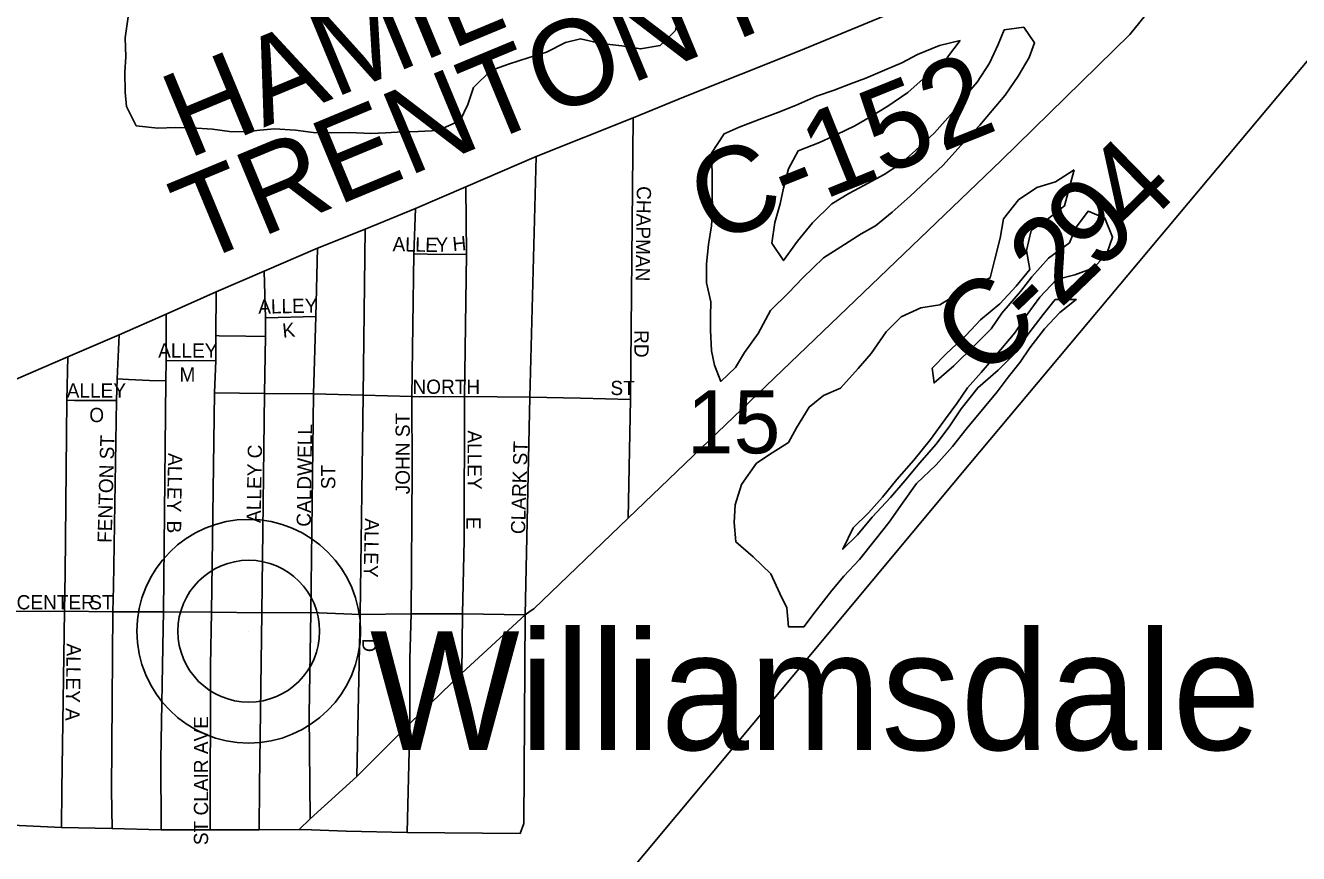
# Model space of a CAD drawing. Extents: x 1310247 to 1552180, y 377264 to 706493.
# Drawn here: x 1394458 to 1398930, y 530538 to 533446 of the extents above; entities that cross this region are included whole.
import ezdxf

# ---------------------------------------------------------------- set-up
doc = ezdxf.new("R2010")
doc.units = 0
for name, color, linetype in [('GM_X_County_Road', 7, 'Continuous'), ('GM_X_County_Road_Text', 7, 'Continuous'), ('GM_X_Minor_Lake', 7, 'Continuous'), ('GM_X_Minor_River', 7, 'Continuous'), ('GM_X_Rail_Line', 7, 'Continuous'), ('GM_X_Section_Text', 7, 'Continuous'), ('GM_X_Township_Road', 7, 'Continuous'), ('GM_X_Township_Subdivision', 7, 'Continuous'), ('GM_X_Township_Subdivision_Text', 7, 'Continuous'), ('GM_X_Unincorporated', 7, 'Continuous'), ('GM_X_Unincorporated_Location', 7, 'Continuous'), ('GM_X_Unincorporated_Text', 7, 'Continuous')]:
    doc.layers.add(name, color=color, linetype=linetype)

msp = doc.modelspace()

# ---------------------------------------------------------------- linework, layer by layer
at = {"layer": 'GM_X_County_Road'}
for points in [[(1393696.1, 531894.2), (1394434.3, 532207.9), (1394607, 532282.8), (1394787.6, 532359.3), (1394951.9, 532432.5), (1395128, 532510.6), (1395296.2, 532583.2), (1395484.3, 532664.6), (1395651.8, 532731.5), (1395828.6, 532803.7), (1396004.8, 532879.7), (1396251.8, 532985.7), (1396592.4, 533122.2), (1396769.3, 533195), (1397174.9, 533355.6), (1397756.4, 533596.9), (1398031.5, 533712), (1398224.5, 533808.9), (1398677.5, 534070.6)], [(1396230.6, 531389.3), (1396243.4, 531398.3), (1396575.2, 531716.3), (1397885.6, 532972), (1398337.4, 533414.5), (1398427.9, 533525.6), (1398491.4, 533647.6), (1398574.3, 533846.2), (1398677.5, 534070.6)], [(1395420, 530623.3), (1395457.9, 530659.9), (1395622.6, 530809.3), (1395808.4, 530995.3), (1395991.1, 531171.4), (1396212.9, 531376.8), (1396230.6, 531389.3)]]:
    msp.add_lwpolyline(points, dxfattribs=at)
at = {"layer": 'GM_X_Minor_Lake'}
for points in [[(1394818.9, 533476.2), (1394808.6, 533402.3), (1394810.6, 533336.1), (1394806.9, 533282), (1394808.7, 533211.8), (1394813.1, 533161.5), (1394847.1, 533094.3), (1394922.9, 533085.9), (1394985, 533088), (1395041, 533086.2), (1395114.9, 533081.9), (1395174.7, 533074), (1395228.7, 533072.4), (1395281, 533078.8), (1395333.2, 533083.2), (1395407.1, 533078.9), (1395468.9, 533070.9), (1395532.9, 533068.9), (1395597, 533070.9), (1395671, 533066.7), (1395723.1, 533069), (1395783.3, 533073.2), (1395837.3, 533073.5), (1395907.5, 533077.3), (1395984.7, 533113), (1396012.4, 533168.3), (1396032.3, 533227.9), (1396092.3, 533288.2), (1396155, 533310.3), (1396227.8, 533334.1), (1396288.4, 533352.3), (1396355.5, 533386.3), (1396408, 533398.7), (1396479.5, 533382.4), (1396553.4, 533374.1), (1396619.1, 533364), (1396687.5, 533375.9), (1396741.2, 533428.4), (1396757.7, 533506.1)], [(1397741.1, 533393.3), (1397668.4, 533375.5), (1397591.4, 533343.8), (1397536.4, 533315.4), (1397475.6, 533289.3), (1397410.6, 533261.2), (1397355.9, 533240.8), (1397299.2, 533218.5), (1397236.5, 533198.4), (1397163.4, 533164.6), (1397100.6, 533140.5), (1397035.8, 533116.4), (1396964.8, 533088.6), (1396912.1, 533066.2), (1396867.9, 532997.3), (1396869.7, 532925.1), (1396869.9, 532866.9), (1396871.6, 532792.7), (1396868, 532742.6), (1396857.9, 532676.8), (1396849.8, 532608.8), (1396849.8, 532542.6), (1396865.7, 532476), (1396864.2, 532425.9), (1396864.6, 532375.7), (1396868.3, 532303.4), (1396878.8, 532252.9), (1396901, 532196.1), (1396952.6, 532244.6), (1396984.3, 532297.8), (1397032.4, 532364.5), (1397074.9, 532445.4), (1397138.9, 532507.6), (1397188.6, 532560.2), (1397260.9, 532630.1), (1397322.1, 532668.3), (1397393.6, 532714.2), (1397444.5, 532742.8), (1397502.1, 532791.1), (1397565.9, 532847.3), (1397681.4, 532956), (1397753.9, 533035.9), (1397809.9, 533096.4), (1397853.5, 533147.2), (1397899.2, 533201.9), (1397945.4, 533268.6), (1397983.4, 533333.6), (1398003, 533385.2), (1397964.7, 533440.5), (1397896.4, 533430.6)], [(1397896.4, 533430.6), (1397874.7, 533379.1), (1397844.7, 533313.9), (1397800.6, 533247.1), (1397754.9, 533194.3), (1397717.3, 533143.4), (1397650.9, 533069.2), (1397584.9, 533007.1), (1397531.4, 532960.7), (1397474.1, 532922.3), (1397402.9, 532884.4), (1397350, 532856), (1397290.8, 532819.7), (1397222.7, 532753.7), (1397170.6, 532689.1), (1397120.4, 532620.5), (1397080.3, 532681.9), (1397090.5, 532753.8), (1397108.6, 532819.4), (1397120.3, 532875.2), (1397138.5, 532942.8), (1397172.5, 533005.9), (1397247.5, 533035.7), (1397308.4, 533063.8), (1397371.4, 533094), (1397422.3, 533122.5), (1397487.6, 533162.6), (1397557.2, 533210.5), (1397697.2, 533334.5)], [(1397697.2, 533334.5), (1397741.1, 533393.3)], [(1398141.3, 532939.7), (1398075.9, 532897.6), (1398011.2, 532877.5), (1397945.8, 532833.4), (1397893.7, 532766.9), (1397881.6, 532699.1), (1397863.3, 532625.4), (1397847.2, 532559.8), (1397796.5, 532537.3), (1397725.2, 532499.4), (1397670.1, 532465), (1397603.7, 532455), (1397534.7, 532423.1), (1397481, 532370.6), (1397428.6, 532294), (1397382.9, 532241.3), (1397320.7, 532173), (1397261.8, 532146.8), (1397210.5, 532106.2), (1397166.2, 532033.4), (1397138.6, 531982.1), (1397081.4, 531945.8), (1397026.3, 531909.4), (1396973.9, 531834.8), (1396951.6, 531763.3), (1396947.7, 531701.2), (1396953.6, 531632.9), (1397014, 531580.8), (1397076.2, 531520.8), (1397108.1, 531451.6), (1397132.6, 531400.7), (1397138.5, 531334.3), (1397192.6, 531334.6), (1397232.2, 531387.5), (1397290.6, 531461.9), (1397332.2, 531512.8), (1397388.1, 531571.2), (1397442.3, 531639.7), (1397492.2, 531702.3), (1397538.4, 531769.1), (1397588.5, 531837.8), (1397656.7, 531903.8), (1397714.7, 531968.2), (1397762.6, 532028.9), (1397825.1, 532105.2), (1397870.8, 532159.9), (1397910.4, 532210.8), (1397952.1, 532263.7), (1397985.7, 532314.8), (1398037.9, 532381.3), (1398091.7, 532437.8), (1398149.1, 532484.2), (1398075.1, 532484.5), (1398033.4, 532431.6), (1397979.2, 532361.1), (1397937.2, 532298.2), (1397875.2, 532236), (1397803.2, 532174), (1397744.8, 532099.6), (1397705, 532040.7), (1397656.9, 531976), (1397598.8, 531909.6), (1397546.8, 531847.1), (1397496.9, 531788.5), (1397432.8, 531720.2), (1397380.8, 531657.7), (1397329.1, 531607.2), (1397365.5, 531682.2), (1397419.2, 531734.7), (1397468.9, 531789.3), (1397518.9, 531852), (1397579.1, 531920.3), (1397637.4, 531992.7), (1397689.7, 532065.3), (1397729.4, 532118.2), (1397767.1, 532173.2), (1397814.9, 532227.8), (1397864.7, 532284.4), (1397933.3, 532366.5), (1397977.3, 532431.3), (1398021.3, 532492.2), (1398079.3, 532554.5), (1398143.8, 532570.6), (1398210.6, 532594.6), (1398256.3, 532645.3)], [(1398256.3, 532645.3), (1398276.1, 532702.8), (1398250.1, 532769.8), (1398190.8, 532793.7), (1398146.9, 532734.9), (1398125.3, 532683.5), (1398051.6, 532629.6), (1397993.5, 532563.2), (1397953.8, 532512.3), (1397887.4, 532436.2), (1397849.7, 532381.2), (1397793.9, 532324.8), (1397719.5, 532250.8), (1397649.6, 532190.8), (1397643.2, 532243.2), (1397692.8, 532293.8), (1397760.9, 532357.9), (1397812.6, 532412.4), (1397880.4, 532468.5), (1397938.4, 532530.8), (1397986.3, 532589.5), (1397974.3, 532656.1), (1397990.5, 532725.8), (1398041.6, 532760.3), (1398107.3, 532812.4), (1398141.3, 532939.7)]]:
    msp.add_lwpolyline(points, dxfattribs=at)
at = {"layer": 'GM_X_Minor_River'}
for points in [[(1394818.9, 533476.2), (1394808.6, 533402.3), (1394810.6, 533336.1), (1394806.9, 533282), (1394808.7, 533211.8), (1394813.1, 533161.5), (1394847.1, 533094.3), (1394922.9, 533085.9), (1394985, 533088), (1395041, 533086.2), (1395114.9, 533081.9), (1395174.7, 533074), (1395228.7, 533072.4), (1395281, 533078.8), (1395333.2, 533083.2), (1395407.1, 533078.9), (1395468.9, 533070.9), (1395532.9, 533068.9), (1395597, 533070.9), (1395671, 533066.7), (1395723.1, 533069), (1395783.3, 533073.2), (1395837.3, 533073.5), (1395907.5, 533077.3), (1395984.7, 533113), (1396012.4, 533168.3), (1396032.3, 533227.9), (1396092.3, 533288.2), (1396155, 533310.3), (1396227.8, 533334.1), (1396288.4, 533352.3), (1396355.5, 533386.3), (1396408, 533398.7), (1396479.5, 533382.4), (1396553.4, 533374.1), (1396619.1, 533364), (1396687.5, 533375.9), (1396741.2, 533428.4), (1396757.7, 533506.1)], [(1397741.1, 533393.3), (1397668.4, 533375.5), (1397591.4, 533343.8), (1397536.4, 533315.4), (1397475.6, 533289.3), (1397410.6, 533261.2), (1397355.9, 533240.8), (1397299.2, 533218.5), (1397236.5, 533198.4), (1397163.4, 533164.6), (1397100.6, 533140.5), (1397035.8, 533116.4), (1396964.8, 533088.6), (1396912.1, 533066.2), (1396867.9, 532997.3), (1396869.7, 532925.1), (1396869.9, 532866.9), (1396871.6, 532792.7), (1396868, 532742.6), (1396857.9, 532676.8), (1396849.8, 532608.8), (1396849.8, 532542.6), (1396865.7, 532476), (1396864.2, 532425.9), (1396864.6, 532375.7), (1396868.3, 532303.4), (1396878.8, 532252.9), (1396901, 532196.1), (1396952.6, 532244.6), (1396984.3, 532297.8), (1397032.4, 532364.5), (1397074.9, 532445.4), (1397138.9, 532507.6), (1397188.6, 532560.2), (1397260.9, 532630.1), (1397322.1, 532668.3), (1397393.6, 532714.2), (1397444.5, 532742.8), (1397502.1, 532791.1), (1397565.9, 532847.3), (1397681.4, 532956), (1397753.9, 533035.9), (1397809.9, 533096.4), (1397853.5, 533147.2), (1397899.2, 533201.9), (1397945.4, 533268.6), (1397983.4, 533333.6), (1398003, 533385.2), (1397964.7, 533440.5), (1397896.4, 533430.6)], [(1397896.4, 533430.6), (1397874.7, 533379.1), (1397844.7, 533313.9), (1397800.6, 533247.1), (1397754.9, 533194.3), (1397717.3, 533143.4), (1397650.9, 533069.2), (1397584.9, 533007.1), (1397531.4, 532960.7), (1397474.1, 532922.3), (1397402.9, 532884.4), (1397350, 532856), (1397290.8, 532819.7), (1397222.7, 532753.7), (1397170.6, 532689.1), (1397120.4, 532620.5), (1397080.3, 532681.9), (1397090.5, 532753.8), (1397108.6, 532819.4), (1397120.3, 532875.2), (1397138.5, 532942.8), (1397172.5, 533005.9), (1397247.5, 533035.7), (1397308.4, 533063.8), (1397371.4, 533094), (1397422.3, 533122.5), (1397487.6, 533162.6), (1397557.2, 533210.5), (1397697.2, 533334.5)], [(1397697.2, 533334.5), (1397741.1, 533393.3)], [(1398141.3, 532939.7), (1398075.9, 532897.6), (1398011.2, 532877.5), (1397945.8, 532833.4), (1397893.7, 532766.9), (1397881.6, 532699.1), (1397863.3, 532625.4), (1397847.2, 532559.8), (1397796.5, 532537.3), (1397725.2, 532499.4), (1397670.1, 532465), (1397603.7, 532455), (1397534.7, 532423.1), (1397481, 532370.6), (1397428.6, 532294), (1397382.9, 532241.3), (1397320.7, 532173), (1397261.8, 532146.8), (1397210.5, 532106.2), (1397166.2, 532033.4), (1397138.6, 531982.1), (1397081.4, 531945.8), (1397026.3, 531909.4), (1396973.9, 531834.8), (1396951.6, 531763.3), (1396947.7, 531701.2), (1396953.6, 531632.9), (1397014, 531580.8), (1397076.2, 531520.8), (1397108.1, 531451.6), (1397132.6, 531400.7), (1397138.5, 531334.3), (1397192.6, 531334.6), (1397232.2, 531387.5), (1397290.6, 531461.9), (1397332.2, 531512.8), (1397388.1, 531571.2), (1397442.3, 531639.7), (1397492.2, 531702.3), (1397538.4, 531769.1), (1397588.5, 531837.8), (1397656.7, 531903.8), (1397714.7, 531968.2), (1397762.6, 532028.9), (1397825.1, 532105.2), (1397870.8, 532159.9), (1397910.4, 532210.8), (1397952.1, 532263.7), (1397985.7, 532314.8), (1398037.9, 532381.3), (1398091.7, 532437.8), (1398149.1, 532484.2), (1398075.1, 532484.5), (1398033.4, 532431.6), (1397979.2, 532361.1), (1397937.2, 532298.2), (1397875.2, 532236), (1397803.2, 532174), (1397744.8, 532099.6), (1397705, 532040.7), (1397656.9, 531976), (1397598.8, 531909.6), (1397546.8, 531847.1), (1397496.9, 531788.5), (1397432.8, 531720.2), (1397380.8, 531657.7), (1397329.1, 531607.2), (1397365.5, 531682.2), (1397419.2, 531734.7), (1397468.9, 531789.3), (1397518.9, 531852), (1397579.1, 531920.3), (1397637.4, 531992.7), (1397689.7, 532065.3), (1397729.4, 532118.2), (1397767.1, 532173.2), (1397814.9, 532227.8), (1397864.7, 532284.4), (1397933.3, 532366.5), (1397977.3, 532431.3), (1398021.3, 532492.2), (1398079.3, 532554.5), (1398143.8, 532570.6), (1398210.6, 532594.6), (1398256.3, 532645.3)], [(1398256.3, 532645.3), (1398276.1, 532702.8), (1398250.1, 532769.8), (1398190.8, 532793.7), (1398146.9, 532734.9), (1398125.3, 532683.5), (1398051.6, 532629.6), (1397993.5, 532563.2), (1397953.8, 532512.3), (1397887.4, 532436.2), (1397849.7, 532381.2), (1397793.9, 532324.8), (1397719.5, 532250.8), (1397649.6, 532190.8), (1397643.2, 532243.2), (1397692.8, 532293.8), (1397760.9, 532357.9), (1397812.6, 532412.4), (1397880.4, 532468.5), (1397938.4, 532530.8), (1397986.3, 532589.5), (1397974.3, 532656.1), (1397990.5, 532725.8), (1398041.6, 532760.3), (1398107.3, 532812.4), (1398141.3, 532939.7)]]:
    msp.add_lwpolyline(points, dxfattribs=at)
at = {"layer": 'GM_X_Rail_Line'}
msp.add_lwpolyline([(1395553.6, 529260), (1396184.5, 530000), (1396859, 530807.4), (1397773, 531905.1), (1399311.6, 533741), (1399855, 534387.3), (1400145.2, 534740.8), (1400601.6, 535281.7), (1400775.3, 535493), (1400884.4, 535621.1)], dxfattribs=at)
at = {"layer": 'GM_X_Township_Road'}
for points in [[(1394101.4, 530642.5), (1394411, 530637.6), (1394584.5, 530629.6), (1394763.3, 530626.3), (1394934.9, 530621.4), (1395107.1, 530621.9), (1395278.6, 530621.4), (1395420, 530623.3), (1395462.7, 530621.8)], [(1395462.7, 530621.8), (1395585, 530617.5), (1395798.8, 530612.4), (1396195.7, 530608.7)]]:
    msp.add_lwpolyline(points, dxfattribs=at)
at = {"layer": 'GM_X_Township_Subdivision'}
for points in [[(1396592.4, 533122.2), (1396583.9, 532132.8), (1396575.2, 531716.3)], [(1396195.7, 530608.7), (1396208.4, 530644.5), (1396212.9, 531376.8), (1396229.6, 532140.6), (1396251.8, 532985.7)], [(1396004.8, 532879.7), (1396007.4, 532643.1), (1396000.9, 532143.2), (1395998.9, 531638.8), (1395993.7, 531380), (1395991.1, 531171.4)], [(1395828.6, 532803.7), (1395822.1, 532643.8), (1395814.9, 532142.9), (1395816.9, 531883.8), (1395813, 531380), (1395808.5, 531222.1), (1395808.4, 530995.3), (1395798.8, 530612.4)], [(1395651.8, 532731.5), (1395644.1, 532148.1), (1395633.6, 531377.4), (1395622.6, 530809.3)], [(1395457.9, 530659.9), (1395454.6, 531026.7), (1395460.1, 531384.8), (1395469.5, 532152.9), (1395477.8, 532424.8), (1395484.3, 532664.6)], [(1396007.4, 532643.1), (1395917, 532642.4), (1395822.1, 532643.8)], [(1395296.2, 532583.2), (1395301.2, 532419.8), (1395301.2, 532354.6), (1395298.4, 532154.3), (1395288, 531384.2), (1395280.3, 530776.5), (1395278.6, 530621.4)], [(1395128, 532510.6), (1395126.8, 532357.7), (1395126.8, 532269.7), (1395122.4, 532155.8), (1395111.4, 531385.8), (1395108.1, 531198.3), (1395107.1, 530621.9)], [(1394951.9, 532432.5), (1394952.5, 532269.1), (1394951.4, 532198.7), (1394943.1, 531387), (1394942.1, 531329.8), (1394933.2, 530868.9), (1394934.9, 530621.4)], [(1395477.8, 532424.8), (1395301.2, 532419.8)], [(1394787.6, 532359.3), (1394779.8, 532205.3), (1394778.1, 532129), (1394767.7, 531476.6), (1394765.5, 531387.5), (1394760.6, 530761.1), (1394763.3, 530626.3)], [(1395301.2, 532354.6), (1395231.9, 532355.5), (1395139.2, 532356.5), (1395126.8, 532357.7)], [(1394607, 532282.8), (1394603.8, 532130), (1394597.2, 531522.8), (1394595, 531389.2), (1394586.2, 530763.8), (1394584.5, 530629.6)], [(1395126.8, 532269.7), (1394952.5, 532269.1)], [(1394779.8, 532205.3), (1394819.9, 532202.6), (1394894.2, 532199.8), (1394951.4, 532198.7)], [(1394603.8, 532130), (1394630.2, 532129), (1394778.1, 532129)], [(1395122.4, 532155.8), (1395298.4, 532154.3), (1395469.5, 532152.9), (1395644.1, 532148.1), (1395814.9, 532142.9), (1395843.3, 532142.1), (1396000.9, 532143.2), (1396229.6, 532140.6), (1396407.8, 532137.4), (1396583.9, 532132.8)], [(1394425.6, 531388), (1394595, 531389.2), (1394765.5, 531387.5), (1394943.1, 531387), (1395111.4, 531385.8), (1395288, 531384.2), (1395460.1, 531384.8), (1395633.6, 531377.4), (1395813, 531380), (1395993.7, 531380), (1396212.9, 531376.8)]]:
    msp.add_lwpolyline(points, dxfattribs=at)
at = {"layer": 'GM_X_Unincorporated'}
for radius in [392.8, 249]:
    msp.add_circle((1395242.6, 531319.2), radius, dxfattribs=at)
at = {"layer": 'GM_X_Unincorporated_Location'}
msp.add_line((1395242.6, 531319.2), (1395242.6, 531319.2), dxfattribs=at)

# ---------------------------------------------------------------- texts
at = {"layer": 'GM_X_County_Road_Text'}
for s, rotation, p in [('HAMILTON-', 22.5366, (1395027.2, 532976.2)), ('TRENTON RD', 22.52, (1395060.1, 532607.6)), ('C-152', 21.9039, (1396868.7, 532675.5)), ('4', 44.3592, (1398356.2, 532704.5)), ('9', 44.1361, (1398223.7, 532575.9)), ('2', 43.9372, (1398090.9, 532447.9)), ('C', 43.7866, (1397825.6, 532193.5)), ('-', 43.8355, (1398002.4, 532362.9))]:
    msp.add_text(s, height=300, rotation=rotation, dxfattribs=at).set_placement(p)
at = {"layer": 'GM_X_Section_Text'}
msp.add_text('15', height=221, rotation=0, dxfattribs=at).set_placement((1396781.2, 531943.9))
at = {"layer": 'GM_X_Township_Subdivision_Text'}
for s, rotation, p in [('CHAPMAN', 269.1701, (1396605.8, 532882.3)), ('A', 358.8197, (1395747.5, 532653.6)), ('L', 358.8579, (1395791.5, 532652.7)), ('L', 358.825, (1395826.7, 532652)), ('E', 358.833, (1395861.9, 532651.3)), ('Y', 1.9314, (1395900, 532650.6)), ('H', 5.3635, (1395960.4, 532653.3)), ('ALLEY', 1.2447, (1395276.2, 532433.6)), ('K', 5.7073, (1395363.1, 532349.5)), ('RD', 270, (1396597, 532376.4)), ('ALLEY', 0, (1394924.4, 532279.6)), ('M', 0, (1394999.2, 532195.2)), ('ALLEY', 0, (1394603.2, 532139.4)), ('NORTH', 0, (1395817.6, 532152.6)), ('ST', 0, (1396512.8, 532148.3)), ('O', 0, (1394682.4, 532053.4)), ('JOHN ST', 90, (1395808.2, 531800)), ('CALDWELL', 89.2451, (1395460.6, 531685.8)), ('FENTON ST', 88.4512, (1394761, 531628.7)), ('ALLEY', 270, (1396011.2, 532024.4)), ('ALLEY C', 89.0128, (1395284.6, 531699)), ('CLARK ST', 88.2912, (1396213, 531659.5)), ('ALLEY', 268.7552, (1394959.6, 531945.1)), ('ST', 90, (1395546.6, 531817.6)), ('B', 270, (1394955.2, 531707.6)), ('ALLEY', 268.753, (1395650.4, 531716.2)), ('E', 270, (1396006.8, 531720.8)), ('CENTER', 0, (1394427.2, 531395.8)), ('ST', 0, (1394682.4, 531395.8)), ('D', 270, (1395641.6, 531294)), ('ALLEY A', 269.0295, (1394603.2, 531276.3)), ('ST CLAIR AVE', 90, (1395099.8, 530568))]:
    msp.add_text(s, height=50, rotation=rotation, dxfattribs=at).set_placement(p)
at = {"layer": 'GM_X_Unincorporated_Text'}
msp.add_text('Williamsdale', height=417, rotation=0, dxfattribs=at).set_placement((1395668, 530902.2))

doc.saveas('drawing.dxf')
